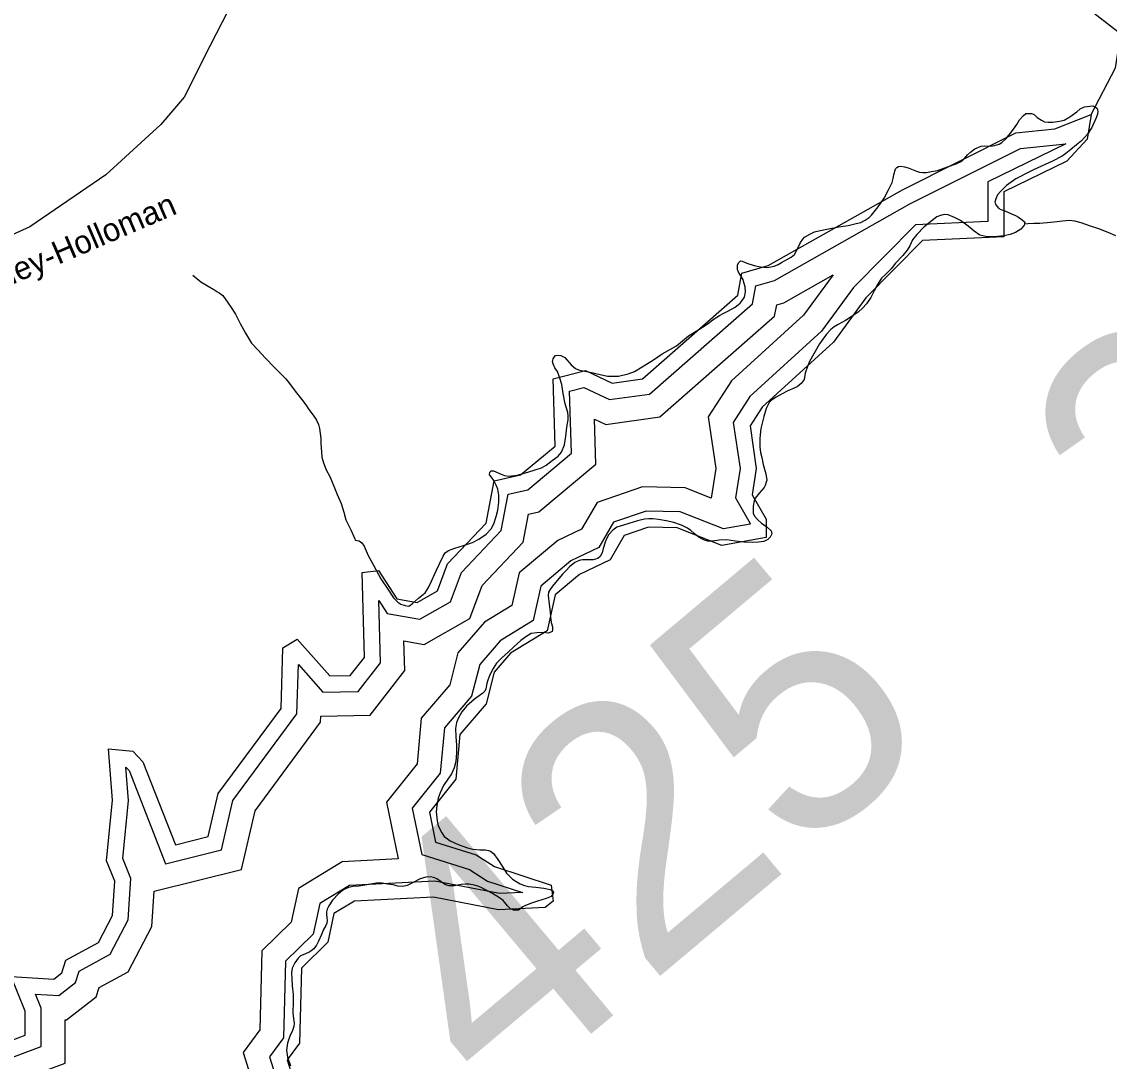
# Model space of a CAD drawing. Extents: x 2001466 to 2224147, y 644118 to 847247.
# Drawn here: x 2021226 to 2025688, y 672747 to 677010 of the extents above; entities that cross this region are included whole.
import ezdxf

# ---------------------------------------------------------------- set-up
doc = ezdxf.new("R2010")
doc.units = 0
for name, color, linetype in [('Exist Hydrographic Buffer Line', 7, 'Continuous'), ('Exist Hydrographic Creek Single Shore', 7, 'Continuous'), ('Exist Hydrographic Lake Shore', 7, 'Continuous'), ('Exist Hydrographic Misc Water Feature', 7, 'Continuous'), ('Exist Road Secondary Structure Standard Bridge Number Label', 7, 'Continuous'), ('Exist Road Secondary Type 51 Attributed', 7, 'Continuous'), ('Exist Road Secondary Type 51 Label', 7, 'Continuous'), ('Exist Utilities Electrical Transmission Line', 7, 'Continuous')]:
    doc.layers.add(name, color=color, linetype=linetype)

msp = doc.modelspace()

# ---------------------------------------------------------------- linework, layer by layer
at = {"layer": 'Exist Hydrographic Buffer Line'}
for points in [[(2021816.7, 673557.4), (2022045.5, 673614.5), (2022092.6, 673816.7), (2022354.8, 674171.3), (2022361.3, 674373.8), (2022460.8, 674261.4), (2022606.4, 674264.2), (2022697.9, 674381.7), (2022691.4, 674636.2), (2022725.1, 674584), (2022859.6, 674560), (2022985.1, 674631), (2023029.8, 674751.6), (2023192.7, 674923.2), (2023221.2, 675073), (2023302.7, 675091.1), (2023481.4, 675240.3), (2023473.1, 675495.2), (2023532.1, 675510), (2023637.3, 675460.3), (2023801.3, 675482.8), (2024224.2, 675853.9), (2024237.9, 675927.7), (2024314.4, 675949.4), (2024869.7, 676262.8), (2025323.4, 676490), (2025510, 676509.3)], [(2025510, 676509.3), (2025189.4, 676353.4), (2025189.1, 676213.5), (2025189.4, 676191), (2024893.3, 676176.6), (2024638.8, 675920.3), (2024506.9, 675740.6), (2024213.4, 675472.8), (2024145.4, 675367.1), (2024173.3, 675178.2), (2024154.5, 675057.2), (2024215.1, 674952.7), (2024215.1, 674950), (2024104.7, 674930.5), (2023927.9, 675000.6), (2023787.6, 675003.4), (2023653.3, 674957.7), (2023593.1, 674853.4), (2023479.2, 674798.9), (2023355.7, 674696.1), (2023323.8, 674554.3), (2023188.9, 674471.4), (2023105, 674374.7), (2023072, 674243.9), (2022960.4, 674114), (2022943.2, 673929.3), (2022828.2, 673785), (2022867.2, 673595.2), (2023063, 673533.6), (2023137.6, 673486.3), (2023280.8, 673439.1), (2023186.6, 673434.6), (2022920.3, 673485.9), (2022570.9, 673468.3), (2022448.5, 673394.2), (2022421.7, 673268.2), (2022308.8, 673157.4), (2022300.7, 672843.2), (2022243.2, 672765.1), (2022292, 672608.8)], [(2021769.6, 673444.3), (2022127.8, 673533.5), (2022183.8, 673774.6), (2022452.2, 674137.5), (2022453, 674162.9), (2022655.2, 674166.7), (2022797.2, 674349), (2022794.1, 674471.7), (2022877.2, 674456.9), (2023064.9, 674563.1), (2023115, 674698.4), (2023283.9, 674876.4), (2023305.8, 674991), (2023347.5, 675000.3), (2023581.4, 675195.6), (2023575.3, 675380.7), (2023621.8, 675358.8), (2023844, 675389.3), (2024314.7, 675802.4), (2024323.5, 675849.7), (2024352.5, 675857.9), (2024554.6, 675971.9)], [(2024554.6, 675971.9), (2024433.3, 675806.7), (2024137.6, 675536.9), (2024042.6, 675389.3), (2024073.8, 675178.6), (2024054.7, 675056.2), (2023947.6, 675098.6), (2023772.3, 675102.2), (2023586.5, 675038.9), (2023523.1, 674929), (2023425.6, 674882.3), (2023267, 674750.3), (2023236.9, 674616.4), (2023124.5, 674547.3), (2023015.4, 674421.5), (2022982.2, 674290.5), (2022865.3, 674154.4), (2022847.9, 673967.6), (2022722.6, 673810.4), (2022770.4, 673576.9), (2022541.1, 673565.3), (2022361.1, 673456.3), (2022331.6, 673317.7), (2022211.5, 673199.7), (2022203.1, 672876.7), (2022134.3, 672783.4), (2022197.3, 672581.9)], [(2021640.8, 673578.4), (2021664.7, 673816.9), (2021653.6, 673953.8), (2021667.4, 673939.6), (2021816.7, 673557.4)], [(2021663.4, 673326.9), (2021674.3, 673496.9), (2021640.8, 673578.4)], [(2021760.3, 673299.7), (2021769.6, 673444.3)], [(2020568.9, 671906.7), (2020612, 671921.2), (2020705.3, 672024.5), (2020712.6, 672114.3), (2020713.9, 672115.2), (2020828.8, 672090.3), (2020925.1, 672150), (2020914.9, 672373.1), (2020857, 672524.4), (2020894.8, 672574.9), (2021070.6, 672606), (2021178, 672702.4), (2021185.2, 672762.6), (2021306.4, 672808.2), (2021306.4, 672964.8), (2021282.8, 673022.8), (2021378.4, 673017.3), (2021446.8, 673070.2), (2021462, 673116.8), (2021589.7, 673186.6), (2021663.4, 673326.9)], [(2020600.2, 671813.4), (2020667.8, 671836.1), (2020800.7, 671983.3), (2020801.6, 671995.4), (2020846.8, 671985.6), (2021026.1, 672096.8), (2021012.5, 672393.5), (2020975.8, 672489.3), (2021115.4, 672514), (2021271.3, 672653.9), (2021275.8, 672691.5), (2021404.9, 672740), (2021404.9, 672917.1), (2021409.5, 672916.9), (2021531, 673010.8), (2021543.5, 673049.1), (2021663, 673114.5), (2021760.3, 673299.7)]]:
    msp.add_lwpolyline(points, dxfattribs=at)
at = {"layer": 'Exist Hydrographic Creek Single Shore'}
msp.add_lwpolyline([(2025613.8, 676629.8), (2025712.8, 676821.3), (2025734.6, 676958.5)], dxfattribs=at)
at = {"layer": 'Exist Hydrographic Lake Shore'}
for points in [[(2021124.8, 672810), (2021240.8, 672853.6), (2021240.8, 672952), (2021182.8, 673094.3), (2021357.7, 673084.2), (2021390.7, 673109.7), (2021407.7, 673161.8), (2021540.8, 673234.6), (2021598.9, 673345.1), (2021607.9, 673485.9), (2021573.8, 673568.6), (2021598.9, 673817.5), (2021581.8, 674027.8), (2021681.7, 674019.2), (2021723.7, 673975.7), (2021856.8, 673635.1), (2021990.7, 673668.4), (2022031.7, 673844.8), (2022289.9, 674193.9), (2022297.9, 674443.1), (2022356.7, 674478), (2022489.8, 674327.6), (2022573.9, 674329.2), (2022631.7, 674403.5), (2022622.9, 674751.5), (2022689.7, 674759.9), (2022764.8, 674643.6), (2022847.8, 674628.7), (2022931.9, 674676.3), (2022972.9, 674787), (2023131.8, 674954.4), (2023164.8, 675127.6), (2023272.9, 675151.7), (2023414.8, 675270.2), (2023405.8, 675545.9), (2023538.8, 675579.4), (2023647.7, 675527.9), (2023772.8, 675545.1), (2024163.8, 675888.2), (2024180.9, 675979.7), (2024288.9, 676010.4), (2024838.9, 676320.7), (2025304.8, 676554.1), (2025463.9, 676570.5), (2025613.8, 676629.8)], [(2025613.8, 676629.8), (2025596.8, 676528.4), (2025513.9, 676438.3), (2025254.9, 676312.3), (2025254.7, 676213.8), (2025255.7, 676128.5), (2024921.9, 676112.3), (2024688.8, 675877.6), (2024555.9, 675696.5), (2024263.9, 675430.1), (2024213.9, 675352.4), (2024239.7, 675178), (2024222.9, 675070.1), (2024280.7, 674970.4), (2024280.7, 674895), (2024097.8, 674862.6), (2023914.7, 674935.2), (2023797.8, 674937.6), (2023697.8, 674903.5), (2023639.7, 674803), (2023514.9, 674743.2), (2023414.8, 674659.9), (2023381.8, 674512.9), (2023231.9, 674420.8), (2023164.8, 674343.5), (2023131.8, 674212.9), (2023023.8, 674087.1), (2023006.7, 673903.7), (2022898.7, 673768.1), (2022923.7, 673646.2), (2023090.8, 673593.6), (2023165.9, 673546.1), (2023398.8, 673469.2), (2023406.8, 673403.4), (2023373.8, 673377.8), (2023181.9, 673368.6), (2022915.7, 673420), (2022590.7, 673403.6), (2022506.8, 673352.8), (2022481.8, 673235.2), (2022373.7, 673129.1), (2022365.7, 672820.8), (2022315.7, 672753), (2022349.8, 672644)]]:
    msp.add_lwpolyline(points, dxfattribs=at)
at = {"layer": 'Exist Hydrographic Misc Water Feature'}
for points in [[(2024195.4, 675902.4), (2024193.8, 675922.9), (2024189.1, 675940.1), (2024185.2, 675952.6), (2024167.1, 675982.5), (2024163, 675994), (2024163, 676012.1), (2024166.9, 676021.9), (2024174.9, 676029.9), (2024181.1, 676028.1), (2024201, 676020.4), (2024231.1, 676009.9), (2024257.1, 676004.4), (2024283, 676002.2), (2024299, 676004.4), (2024313.1, 676008.2), (2024328.9, 676014.4), (2024342.9, 676022.4), (2024383, 676044.5), (2024395.8, 676055.7), (2024405, 676070.3), (2024420.8, 676104.4), (2024430.8, 676118.2), (2024437, 676126.3), (2024458.9, 676138.9), (2024477.8, 676148.4), (2024496.6, 676152.9), (2024528.8, 676158.8), (2024578.7, 676168.5), (2024616.8, 676175.1), (2024648.8, 676182.7), (2024668.5, 676187.2), (2024686.7, 676196.7), (2024702.5, 676207), (2024712.8, 676216.6), (2024739, 676250.5), (2024764.7, 676286.9), (2024782.5, 676321), (2024796.4, 676351.1), (2024800.5, 676366.6), (2024804.2, 676382.9), (2024810.4, 676407.4), (2024816.3, 676413), (2024822.3, 676417), (2024831.9, 676417.6), (2024847.9, 676414.8), (2024862.3, 676411.3), (2024896.3, 676397.5), (2024909.6, 676393.1), (2024922.3, 676391.2), (2024937.7, 676391.7), (2024958.4, 676395.4), (2024982.4, 676399.8), (2025024.2, 676415.4), (2025059.3, 676427.8), (2025082.3, 676438), (2025092.1, 676447.6), (2025106.1, 676463.7), (2025118.2, 676475.8), (2025136.2, 676489.4), (2025162, 676499.5), (2025176, 676501.7), (2025200.2, 676499.6), (2025216.6, 676502.5), (2025235.9, 676507.9), (2025246.9, 676515), (2025264, 676531.9), (2025287.9, 676560.1), (2025308, 676588.4), (2025319.9, 676607.9), (2025333.9, 676624), (2025345.8, 676634.4), (2025357.9, 676634.1), (2025369.1, 676633.1), (2025379, 676629.6), (2025391.9, 676617.9), (2025409.7, 676606), (2025421.8, 676600.1), (2025436.8, 676598.1), (2025455.9, 676598.6), (2025483.8, 676602.1), (2025502, 676606.6), (2025525.8, 676620), (2025553.9, 676640.8), (2025567.8, 676652.9), (2025585.9, 676660.7), (2025607.6, 676664.4), (2025619.9, 676665), (2025629.8, 676660.6), (2025637.8, 676654.7), (2025640.4, 676644)], [(2025640.4, 676644), (2025639, 676631.7), (2025633.9, 676616.3), (2025616, 676576.4), (2025598, 676548.9), (2025574, 676522.3), (2025552.7, 676504.7), (2025530.1, 676486.3), (2025510, 676470.3), (2025494.2, 676458.3), (2025454.2, 676438.6), (2025410.2, 676418.2), (2025376.1, 676402.5), (2025344.1, 676385.9), (2025320.1, 676374.1), (2025304.1, 676366.2), (2025266.4, 676338.3), (2025242.4, 676315.8), (2025228.5, 676299.7), (2025222.5, 676284.2), (2025218.4, 676269.5), (2025221.9, 676258.8), (2025232.6, 676246.2), (2025242.4, 676240.3), (2025258.6, 676234.2), (2025286.5, 676222.2), (2025302.7, 676216.1), (2025315.2, 676209.3), (2025330.6, 676198.3), (2025340.6, 676188.3), (2025340.4, 676181.7)], [(2025340.4, 676181.7), (2025338.6, 676176), (2025334.7, 676170.4), (2025324.6, 676159.9), (2025302.7, 676146.4), (2025280.8, 676137.8), (2025254.7, 676131.8), (2025228.5, 676129.1), (2025208.8, 676127.8), (2025180.7, 676130), (2025156.7, 676135.5), (2025132.9, 676151.5), (2025108.5, 676171.7), (2025076.7, 676195.3), (2025052.5, 676207.2), (2025026.7, 676217.6), (2025010.5, 676219.6), (2024995.1, 676215.8), (2024980.6, 676209.5), (2024960.7, 676195.2), (2024928.7, 676169.6), (2024898.8, 676137.4), (2024880.9, 676115.6), (2024868.8, 676091.2), (2024858.8, 676073.4), (2024840.9, 676051.6), (2024811, 676019.5), (2024792.9, 675996.8), (2024769.2, 675973.5), (2024753, 675959.1), (2024737.2, 675933.2), (2024723.2, 675907.2), (2024709.1, 675878.7), (2024691.2, 675852.8), (2024675.2, 675835.2), (2024657.2, 675819.1), (2024629.3, 675800), (2024605.3, 675784.9), (2024575.4, 675769.1), (2024559.4, 675758.7), (2024545.5, 675748.4), (2024527.4, 675729), (2024513.1, 675708.8), (2024499.5, 675688.6), (2024457.7, 675616.5), (2024449.7, 675596.9), (2024439.6, 675568.4), (2024435.7, 675542.3), (2024423.9, 675526.9), (2024407.9, 675512.5), (2024397.8, 675508.6), (2024365.8, 675494.5), (2024345.9, 675484.2), (2024321.7, 675470.7), (2024301.8, 675458), (2024292, 675448.4), (2024280.1, 675424), (2024270.3, 675390.6), (2024258, 675342.5), (2024254.3, 675302.3), (2024254.3, 675266.2), (2024257.1, 675244), (2024262.5, 675222.6), (2024268.4, 675194.6), (2024278.5, 675156.6), (2024282.6, 675130.3), (2024280.5, 675122.1), (2024276, 675108.3), (2024272.5, 675100.2), (2024252.6, 675078.4), (2024234.6, 675056.7), (2024230.7, 675046.1), (2024226.6, 675024), (2024226.8, 674994.5), (2024232.7, 674982), (2024246.5, 674967), (2024260.8, 674954.4), (2024283, 674938.4), (2024300.8, 674922.4), (2024302.9, 674910.1), (2024296.7, 674896.3), (2024286.9, 674886.6), (2024271.1, 674878.7), (2024248.9, 674875.9), (2024222.9, 674874), (2024189.9, 674876.3), (2024154.8, 674880.3), (2024119.1, 674885.9), (2024087, 674884.1), (2024060.9, 674879.7), (2024041, 674880.2), (2024026.9, 674883.7), (2024004.9, 674895.7), (2023984.8, 674911.6), (2023970.9, 674924.2), (2023957, 674933.5), (2023932.8, 674945.5), (2023900.8, 674955.9), (2023870, 674963.2), (2023838.6, 674969.5)], [(2025340.4, 676181.7), (2025353.4, 676183.1), (2025377.6, 676183.4), (2025403.4, 676183.7), (2025433.5, 676187.2), (2025473.5, 676191.3), (2025495.7, 676193.3), (2025509.6, 676195.5), (2025525.6, 676196), (2025545.5, 676194), (2025570.5, 676186.9), (2025609.3, 676173.8), (2025643.5, 676161.7), (2025681.4, 676147.8), (2025713.6, 676134)], [(2021928.4, 675971.4), (2021960.6, 675943.6), (2021990.5, 675925.8), (2022014.5, 675912.2), (2022026.6, 675903.7), (2022036.6, 675897.8), (2022050.6, 675887.7), (2022072.7, 675856.1), (2022082.8, 675841.9), (2022102.9, 675810.3), (2022123, 675772.2), (2022144.9, 675732.4), (2022168.9, 675692.5), (2022195.6, 675663.2), (2022225.1, 675632.3), (2022263, 675592.1), (2022293.2, 675562), (2022309.6, 675545.3), (2022325.1, 675526), (2022347.3, 675494.5), (2022373.7, 675462.7), (2022391.4, 675438.6), (2022403.5, 675420.3), (2022417.4, 675402.8), (2022431.4, 675382.9), (2022435.5, 675376.2), (2022443.5, 675358.8), (2022447.4, 675342.3), (2022453.5, 675300.4), (2022453.5, 675280.7), (2022455.8, 675244.6), (2022457.6, 675224.8), (2022463.8, 675200.9), (2022475.7, 675172.7), (2022490, 675144.6), (2022506, 675104.9), (2022520.8, 675071.8), (2022536.1, 675034.6), (2022548, 674999.1), (2022556, 674966.9), (2022568.1, 674942.9), (2022576.1, 674927.1), (2022592.1, 674889), (2022594.4, 674884.1)], [(2022594.4, 674884.1), (2022611, 674881.3), (2022622.1, 674872.9), (2022631.1, 674859.6), (2022647.3, 674821.5), (2022669.2, 674781.7), (2022699.4, 674726.1), (2022728.5, 674682.9), (2022751.4, 674648), (2022769.7, 674629.5), (2022781.6, 674621.9), (2022799.4, 674615.8), (2022813.6, 674613.9), (2022829.6, 674624.2), (2022853.4, 674645.9), (2022881.5, 674668.3), (2022895.6, 674690.1), (2022907.3, 674716.1), (2022919.4, 674743.8), (2022928.2, 674761.6), (2022939.3, 674784.4), (2022955.3, 674818.5), (2022963.3, 674832.3), (2022977.2, 674841.9), (2023003.3, 674852), (2023039.1, 674861.9), (2023075, 674874.3), (2023101.3, 674888.6), (2023131, 674908.4), (2023152.1, 674931), (2023163, 674950.5), (2023172.8, 674980.7), (2023178.8, 675006.7), (2023183.3, 675039.5), (2023182.9, 675068.2), (2023178.8, 675092.9), (2023172.6, 675110.2), (2023163, 675129.3), (2023152.7, 675142.6), (2023144.7, 675152.6), (2023146.8, 675162.4), (2023152.5, 675168.9), (2023161.6, 675168.7), (2023192.7, 675155), (2023206.7, 675148.9), (2023224.7, 675146.9), (2023258.7, 675150.3), (2023302.6, 675162.5), (2023332.4, 675172.6), (2023358.6, 675181.1), (2023377.9, 675192.2), (2023402.5, 675210.5), (2023426.5, 675228.9), (2023440.4, 675245), (2023452.3, 675275.2), (2023458.3, 675311.1), (2023462.2, 675347.1), (2023468.3, 675377.3), (2023468.5, 675393.8), (2023466.3, 675407), (2023456, 675443.2), (2023448, 675485.2), (2023441.9, 675523.1), (2023433.9, 675548.7), (2023424, 675575.2), (2023413.8, 675590.9), (2023406, 675606.6), (2023404.1, 675616.5), (2023405.8, 675627.1), (2023409.9, 675634.5), (2023415.8, 675640.9), (2023425.9, 675643.1), (2023437.8, 675641.3), (2023453.8, 675632.8), (2023479.8, 675602.7), (2023497.4, 675588.4), (2023513.8, 675580.7), (2023557.9, 675573.2), (2023599.8, 675563.3), (2023629.9, 675557), (2023653.1, 675556.5), (2023674, 675556.9), (2023714.2, 675566), (2023739.6, 675575.3), (2023771.8, 675595.1), (2023817.7, 675623.7), (2023853.8, 675647.6), (2023911.6, 675681.7), (2023961.7, 675721.7), (2023999.6, 675745.6), (2024037.5, 675770.2), (2024067.3, 675791.7), (2024089, 675806), (2024103.4, 675814), (2024125.5, 675824.1), (2024153.4, 675840), (2024173.3, 675856), (2024181.3, 675866.5), (2024191.3, 675880.2), (2024195.4, 675902.4)], [(2023838.6, 674969.5), (2023814.9, 674971.6), (2023798.7, 674972), (2023781, 674969.9), (2023752.9, 674963.1), (2023716.8, 674953.1), (2023695.3, 674945.4), (2023681, 674941.6), (2023667, 674937), (2023650.8, 674925), (2023635, 674907.3), (2023626.4, 674892.6), (2023619, 674875.6), (2023611.2, 674849.5), (2023606.7, 674831.5), (2023599.1, 674816.9), (2023589.1, 674808.9), (2023571, 674803.5), (2023553.2, 674803.1), (2023527.2, 674802.8), (2023513.2, 674801.4), (2023495.2, 674792.8), (2023473.2, 674775.2), (2023459.1, 674759.1), (2023445.1, 674744.6), (2023409.3, 674702.7), (2023395.3, 674684.9), (2023387.5, 674671.1), (2023385.5, 674657.2), (2023389.6, 674621), (2023393.5, 674590.6), (2023395.5, 674569.3), (2023397.6, 674547.1), (2023403.7, 674528.9), (2023403.5, 674516.6), (2023401.7, 674509.3), (2023387.7, 674502.9), (2023365.6, 674505.1), (2023339.7, 674504.8), (2023315.8, 674501.1), (2023293.8, 674488.4), (2023273.7, 674472.4), (2023245.6, 674446.8), (2023221.8, 674424.4), (2023194, 674400.3), (2023173.9, 674380.2), (2023159.7, 674358.3), (2023146, 674332.3), (2023138, 674310.3), (2023134.1, 674296.5), (2023130, 674274.5), (2023126.1, 674264.6), (2023118.1, 674256.6), (2023102.1, 674246.3), (2023084, 674232.7), (2023051.4, 674203), (2023032.2, 674180.4), (2023018.2, 674156.1), (2023010.2, 674136.6), (2023006.3, 674112.1), (2023006.5, 674078.4), (2023010.4, 674043.9), (2023010.4, 674011.9), (2023006.7, 673976.7), (2023000.6, 673950.6), (2022988.7, 673926.2), (2022974.8, 673904.4), (2022956.7, 673878.5), (2022942.8, 673848.4), (2022934.4, 673825.6), (2022929, 673796.2), (2022927, 673770), (2022930.5, 673733), (2022935, 673712.4), (2022949.1, 673684.3), (2022959.8, 673669.2), (2022972.5, 673659.1), (2022984, 673651.5), (2023017.2, 673636.1), (2023054.7, 673622.2), (2023077.1, 673616.8), (2023105.2, 673614.7), (2023127.1, 673614.2), (2023141, 673612.2), (2023149, 673608.8), (2023161.1, 673598.7), (2023179.2, 673574.6), (2023200.3, 673543.8), (2023215.3, 673518.9), (2023228.8, 673504.6), (2023239.3, 673494.6), (2023257.9, 673482.8), (2023271.5, 673475.1), (2023289.3, 673468.1), (2023305.3, 673464.5), (2023335.4, 673460.7), (2023367.4, 673456.7), (2023393.5, 673451.3), (2023403.3, 673446.1), (2023407.4, 673438.7)], [(2023407.4, 673438.7), (2023405.4, 673433), (2023397.6, 673423.3), (2023377.5, 673414.7), (2023341.6, 673403.1), (2023313.5, 673394.6), (2023289.5, 673384.4), (2023281.3, 673380.5), (2023275.6, 673374.9), (2023263.5, 673366.9), (2023243.6, 673366.6), (2023231.7, 673372.5), (2023218.4, 673384.3), (2023207.5, 673398.5), (2023200.7, 673406), (2023185.5, 673416.9), (2023157.5, 673434.8), (2023131.4, 673448.4), (2023113.4, 673458.6), (2023101.3, 673463.8), (2023083.8, 673469.1), (2023061.5, 673472.8), (2023046.9, 673473.9), (2023029.3, 673472.7), (2023001.4, 673466.7), (2022979.5, 673466.2), (2022964.7, 673471.4), (2022947.5, 673482.5), (2022929.4, 673495.9), (2022915.1, 673501.2), (2022903.2, 673503.9), (2022883.3, 673501.8), (2022861.4, 673495.7), (2022829.4, 673478.3), (2022807.4, 673468.1), (2022789.8, 673464.4), (2022769.5, 673465.6), (2022749.6, 673470.1), (2022727.5, 673473.8), (2022703.5, 673477.6), (2022681.5, 673478.1), (2022657.5, 673473.6), (2022633.3, 673470), (2022609.6, 673465.6), (2022585.6, 673463.6), (2022567.1, 673459.9), (2022551.5, 673453.6), (2022542.7, 673448), (2022525.7, 673433.6), (2022501.5, 673407.9), (2022485.7, 673385.2), (2022478.7, 673371.4), (2022476.1, 673360), (2022475.9, 673351.8), (2022477.7, 673333.7), (2022479.8, 673325.5), (2022477.7, 673313.2), (2022472.2, 673301), (2022463.8, 673287.2), (2022455.8, 673267.7), (2022443.9, 673239.3), (2022435.9, 673223), (2022424, 673207.7), (2022408, 673195.7), (2022387.9, 673187.1), (2022369.8, 673179.2), (2022360.4, 673170.4), (2022346.1, 673151), (2022336.2, 673129), (2022332.3, 673109.5), (2022334.2, 673085.6), (2022336.2, 673056.9), (2022340.3, 673021.5), (2022340.3, 672989.5), (2022338.3, 672945.3), (2022340.5, 672923.1), (2022344.4, 672903.3), (2022342.6, 672889.4), (2022336.4, 672873.1), (2022326.6, 672849.6), (2022316.5, 672821), (2022312.6, 672793.3), (2022316.7, 672763.6), (2022328.8, 672728.9)]]:
    msp.add_lwpolyline(points, dxfattribs=at)
at = {"layer": 'Exist Road Secondary Type 51 Attributed'}
msp.add_lwpolyline([(2022072.5, 677055.7), (2021999.7, 676912.1), (2021892, 676700.8), (2021797, 676588.8), (2021571.1, 676381.8), (2021259.7, 676168.4), (2021116.2, 676105)], dxfattribs=at)
at = {"layer": 'Exist Utilities Electrical Transmission Line'}
msp.add_line((2025734.6, 676958.5), (2024218.6, 678141.1), dxfattribs=at)

# ---------------------------------------------------------------- texts
at = {"layer": 'Exist Road Secondary Structure Standard Bridge Number Label'}
for s, p in [('345', (2025946.8, 674570.4)), ('425', (2023182.9, 672541.5))]:
    msp.add_text(s, height=1066.27, rotation=40, dxfattribs=at).set_placement(p)
at = {"layer": 'Exist Road Secondary Type 51 Label'}
msp.add_text('Bartley-Holloman', height=95, rotation=23.2466, dxfattribs=at).set_placement((2020973.7, 675840.3))

doc.saveas('drawing.dxf')
